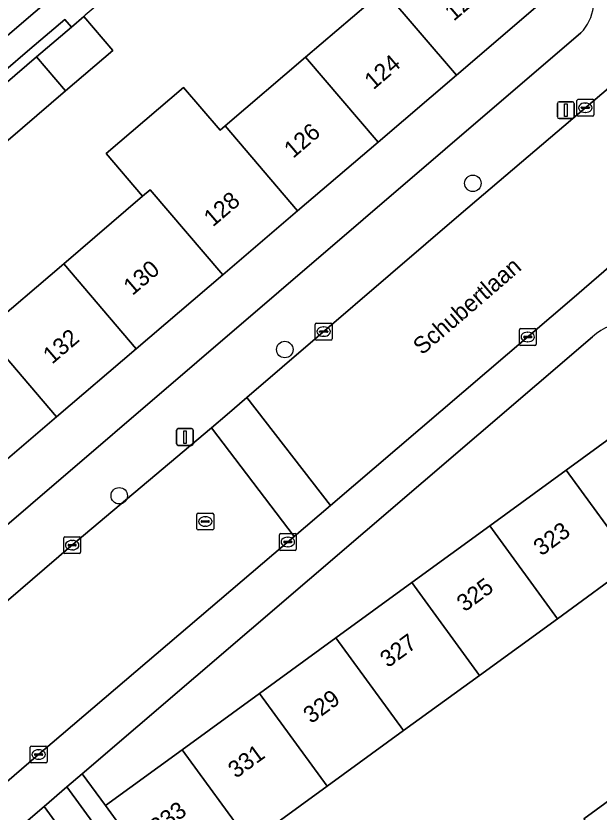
# Model space of a CAD drawing. Extents: x 159039 to 160102, y 381214 to 382524.
# Drawn here: x 159316.18 to 159350.77, y 381504.4 to 381551.65 of the extents above; entities that cross this region are included whole.
import ezdxf

# ---------------------------------------------------------------- set-up
doc = ezdxf.new("R2010")
doc.units = 0
for name, color, linetype in [('IMGEO_Boom', 7, 'Continuous'), ('IMGEO_Erf', 7, 'Continuous'), ('IMGEO_Groenvoorziening', 7, 'Continuous'), ('IMGEO_Kolk', 7, 'Continuous'), ('IMGEO_Lichtmast', 7, 'Continuous'), ('IMGEO_Openbare_ruimte_label', 7, 'Continuous'), ('IMGEO_Pand', 7, 'Continuous'), ('IMGEO_Pand_nummerreeks', 7, 'Continuous'), ('IMGEO_Rijbaan_lokaal_gesloten', 7, 'Continuous'), ('IMGEO_Rijbaan_lokaal_open', 7, 'Continuous'), ('IMGEO_Rioolput', 7, 'Continuous'), ('IMGEO_Voetpad_open', 7, 'Continuous')]:
    doc.layers.add(name, color=color, linetype=linetype)

msp = doc.modelspace()

# ---------------------------------------------------------------- linework, layer by layer
at = {"layer": 'IMGEO_Boom'}
for centre in [(159343.286, 381541.716), (159332.13, 381531.852), (159322.308, 381523.176)]:
    msp.add_circle(centre, 0.489, dxfattribs=at)
at = {"layer": 'IMGEO_Erf'}
for points in [[(159308.113, 381587.579), (159306.856, 381586.072), (159294.094, 381569.533), (159295.697, 381568.119), (159297.465, 381570.121), (159301.524, 381566.539), (159299.757, 381564.536), (159300.936, 381563.495), (159302.703, 381565.499), (159305.875, 381562.699), (159309.907, 381559.139), (159314.377, 381555.194), (159312.61, 381553.192), (159315.671, 381550.49), (159325.662, 381559.061), (159316.821, 381566.857), (159319.159, 381569.462), (159319.078, 381569.533), (159315.045, 381573.092)], [(159349.75, 381554.429), (159337.167, 381566.175), (159336.004, 381565.116), (159337.728, 381563.098), (159338.666, 381562.001), (159335.986, 381559.712), (159335.049, 381560.809), (159332.994, 381559.053), (159328.338, 381555.077), (159325.368, 381552.539), (159323.645, 381554.557), (159322.886, 381553.908), (159321.841, 381553.016), (159320.286, 381551.688), (159320.199, 381551.613), (159321.923, 381549.595), (159319.124, 381547.204), (159313.993, 381542.822)], [(159314.275, 381532.9), (159319.012, 381536.947), (159323.694, 381540.947), (159321.53, 381543.479), (159326.124, 381547.404), (159328.288, 381544.872), (159328.583, 381545.124), (159333.357, 381549.202), (159338.012, 381553.179), (159342.842, 381557.305), (159347.151, 381552.261), (159342.321, 381548.135), (159337.666, 381544.158), (159332.892, 381540.08), (159328.451, 381536.286), (159323.321, 381531.903), (159318.584, 381527.856), (159313.861, 381523.821)], [(159341.644, 381543.745), (159349.696, 381550.65)], [(159302.294, 381510.002), (159341.644, 381543.745)], [(159350.383, 381532.6), (159320.117, 381506.679), (159321.492, 381504.791), (159326.041, 381508.104), (159330.633, 381511.45), (159335.161, 381514.748), (159339.659, 381518.024), (159344.285, 381521.394), (159348.828, 381524.704), (159353.359, 381528.004), (159357.377, 381522.488), (159352.845, 381519.189), (159348.301, 381515.881), (159343.673, 381512.512), (159339.175, 381509.238), (159334.646, 381505.941), (159330.052, 381502.597)], [(159349.862, 381504.013), (159353.089, 381506.357)], [(159325.031, 381490.357), (159321.789, 381494.812), (159318.393, 381499.48), (159319.118, 381500), (159320.55, 381501.028), (159317.844, 381504.732), (159312.319, 381500), (159302.583, 381491.662), (159302.308, 381491.427)]]:
    msp.add_lwpolyline(points, dxfattribs=at)
for centre, radius, start, end in [((159347.694, 381552.567), 2.772, 316.252, 352.2343), ((159352.132, 381530.912), 2.431, 77.2638, 136.0196)]:
    msp.add_arc(centre, radius, start, end, dxfattribs=at)
at = {"layer": 'IMGEO_Groenvoorziening'}
for points in [[(159317.4, 381549.222), (159319.467, 381550.988), (159319.077, 381551.444), (159317.01, 381549.678), (159313.849, 381546.978), (159314.238, 381546.522)], [(159325.501, 381499.284), (159324.981, 381500), (159321.492, 381504.791), (159320.117, 381506.679), (159319.202, 381505.896), (159332.26, 381487.965), (159333.111, 381488.573), (159331.551, 381490.716)]]:
    msp.add_lwpolyline(points, close=True, dxfattribs=at)
at = {"layer": 'IMGEO_Kolk'}
for p, q in [((159349.462, 381545.776), (159349.462, 381546.628)), ((159349.537, 381546.702), (159350.389, 381546.702)), ((159350.463, 381546.628), (159350.463, 381545.776)), ((159349.721, 381546.196), (159349.721, 381546.208)), ((159350.159, 381546.159), (159349.761, 381546.159)), ((159349.764, 381546.245), (159350.162, 381546.245)), ((159349.95, 381546.482), (159349.975, 381546.482)), ((159350.205, 381546.208), (159350.205, 381546.196)), ((159350.389, 381545.702), (159349.537, 381545.702)), ((159349.973, 381545.922), (159349.948, 381545.922)), ((159333.933, 381532.491), (159333.933, 381533.343)), ((159334.008, 381533.417), (159334.86, 381533.417)), ((159334.934, 381533.343), (159334.934, 381532.491)), ((159334.192, 381532.911), (159334.192, 381532.923)), ((159334.63, 381532.874), (159334.232, 381532.874)), ((159334.235, 381532.96), (159334.633, 381532.96)), ((159334.421, 381533.197), (159334.446, 381533.197)), ((159334.676, 381532.923), (159334.676, 381532.911)), ((159346.044, 381532.172), (159346.044, 381533.024)), ((159346.119, 381533.098), (159346.971, 381533.098)), ((159346.532, 381532.878), (159346.557, 381532.878)), ((159347.045, 381533.024), (159347.045, 381532.172)), ((159334.86, 381532.417), (159334.008, 381532.417)), ((159334.444, 381532.637), (159334.419, 381532.637)), ((159346.303, 381532.592), (159346.303, 381532.604)), ((159346.741, 381532.555), (159346.343, 381532.555)), ((159346.346, 381532.641), (159346.744, 381532.641)), ((159346.787, 381532.604), (159346.787, 381532.592)), ((159346.971, 381532.098), (159346.119, 381532.098)), ((159346.555, 381532.318), (159346.53, 381532.318)), ((159319.014, 381519.82), (159319.014, 381520.672)), ((159319.089, 381520.746), (159319.941, 381520.746)), ((159319.502, 381520.526), (159319.527, 381520.526)), ((159320.015, 381520.672), (159320.015, 381519.82)), ((159331.809, 381520.008), (159331.809, 381520.86)), ((159331.884, 381520.934), (159332.736, 381520.934)), ((159332.297, 381520.714), (159332.322, 381520.714)), ((159332.81, 381520.86), (159332.81, 381520.008)), ((159319.273, 381520.24), (159319.273, 381520.252)), ((159319.711, 381520.203), (159319.313, 381520.203)), ((159319.316, 381520.289), (159319.714, 381520.289)), ((159319.757, 381520.252), (159319.757, 381520.24)), ((159332.068, 381520.428), (159332.068, 381520.44)), ((159332.506, 381520.391), (159332.108, 381520.391)), ((159332.111, 381520.477), (159332.509, 381520.477)), ((159332.32, 381520.154), (159332.295, 381520.154)), ((159332.552, 381520.44), (159332.552, 381520.428)), ((159319.941, 381519.746), (159319.089, 381519.746)), ((159319.525, 381519.966), (159319.5, 381519.966)), ((159332.736, 381519.934), (159331.884, 381519.934)), ((159317.025, 381507.396), (159317.025, 381508.248)), ((159317.1, 381508.322), (159317.952, 381508.322)), ((159318.026, 381508.248), (159318.026, 381507.396)), ((159317.284, 381507.816), (159317.284, 381507.828)), ((159317.722, 381507.779), (159317.324, 381507.779)), ((159317.327, 381507.865), (159317.725, 381507.865)), ((159317.513, 381508.102), (159317.538, 381508.102)), ((159317.768, 381507.828), (159317.768, 381507.816)), ((159317.952, 381507.322), (159317.1, 381507.322)), ((159317.536, 381507.542), (159317.511, 381507.542))]:
    msp.add_line(p, q, dxfattribs=at)
for points in [[(159349.462, 381545.776), (159349.462, 381546.628)], [(159349.537, 381546.702), (159350.389, 381546.702)], [(159350.463, 381546.628), (159350.463, 381545.776)], [(159350.389, 381545.702), (159349.537, 381545.702)], [(159333.933, 381532.491), (159333.933, 381533.343)], [(159334.008, 381533.417), (159334.86, 381533.417)], [(159334.934, 381533.343), (159334.934, 381532.491)], [(159346.044, 381532.172), (159346.044, 381533.024)], [(159346.119, 381533.098), (159346.971, 381533.098)], [(159347.045, 381533.024), (159347.045, 381532.172)], [(159334.86, 381532.417), (159334.008, 381532.417)], [(159346.971, 381532.098), (159346.119, 381532.098)], [(159319.014, 381519.82), (159319.014, 381520.672)], [(159319.089, 381520.746), (159319.941, 381520.746)], [(159320.015, 381520.672), (159320.015, 381519.82)], [(159331.809, 381520.008), (159331.809, 381520.86)], [(159331.884, 381520.934), (159332.736, 381520.934)], [(159332.81, 381520.86), (159332.81, 381520.008)], [(159319.941, 381519.746), (159319.089, 381519.746)], [(159332.736, 381519.934), (159331.884, 381519.934)], [(159317.025, 381507.396), (159317.025, 381508.248)], [(159317.1, 381508.322), (159317.952, 381508.322)], [(159318.026, 381508.248), (159318.026, 381507.396)], [(159317.952, 381507.322), (159317.1, 381507.322)]]:
    msp.add_lwpolyline(points, dxfattribs=at)
for centre, radius, start, end in [((159349.539, 381546.626), 0.0765, 91.552, 178.448), ((159349.539, 381546.626), 0.0765, 91.552, 178.448), ((159350.387, 381546.626), 0.0765, 1.552, 88.448), ((159350.387, 381546.626), 0.0765, 1.552, 88.448), ((159349.761, 381546.205), 0.0403, 85.8775, 175.7526), ((159349.758, 381546.195), 0.0366, 178.938, 274.7102), ((159350.162, 381546.202), 0.043, 264.8664, 352.4533), ((159350.166, 381546.207), 0.0386, 1.7309, 96.639), ((159349.539, 381545.778), 0.0765, 181.552, 268.448), ((159349.539, 381545.778), 0.0765, 181.552, 268.448), ((159350.387, 381545.778), 0.0765, 271.552, 358.448), ((159350.387, 381545.778), 0.0765, 271.552, 358.448), ((159334.01, 381533.341), 0.0765, 91.552, 178.448), ((159334.01, 381533.341), 0.0765, 91.552, 178.448), ((159334.858, 381533.341), 0.0765, 1.552, 88.448), ((159334.858, 381533.341), 0.0765, 1.552, 88.448), ((159334.232, 381532.92), 0.0403, 85.8775, 175.7526), ((159334.229, 381532.91), 0.0366, 178.938, 274.7102), ((159334.633, 381532.917), 0.043, 264.8664, 352.4533), ((159334.637, 381532.922), 0.0386, 1.7309, 96.639), ((159346.121, 381533.022), 0.0765, 91.552, 178.448), ((159346.121, 381533.022), 0.0765, 91.552, 178.448), ((159346.969, 381533.022), 0.0765, 1.552, 88.448), ((159346.969, 381533.022), 0.0765, 1.552, 88.448), ((159334.01, 381532.493), 0.0765, 181.552, 268.448), ((159334.01, 381532.493), 0.0765, 181.552, 268.448), ((159334.858, 381532.493), 0.0765, 271.552, 358.448), ((159334.858, 381532.493), 0.0765, 271.552, 358.448), ((159346.343, 381532.601), 0.0403, 85.8775, 175.7526), ((159346.34, 381532.591), 0.0366, 178.938, 274.7102), ((159346.744, 381532.598), 0.043, 264.8664, 352.4533), ((159346.748, 381532.603), 0.0386, 1.7309, 96.639), ((159346.121, 381532.174), 0.0765, 181.552, 268.448), ((159346.121, 381532.174), 0.0765, 181.552, 268.448), ((159346.969, 381532.174), 0.0765, 271.552, 358.448), ((159346.969, 381532.174), 0.0765, 271.552, 358.448), ((159319.091, 381520.67), 0.0765, 91.552, 178.448), ((159319.091, 381520.67), 0.0765, 91.552, 178.448), ((159319.939, 381520.67), 0.0765, 1.552, 88.448), ((159319.939, 381520.67), 0.0765, 1.552, 88.448), ((159331.886, 381520.858), 0.0765, 91.552, 178.448), ((159331.886, 381520.858), 0.0765, 91.552, 178.448), ((159332.734, 381520.858), 0.0765, 1.552, 88.448), ((159332.734, 381520.858), 0.0765, 1.552, 88.448), ((159319.313, 381520.249), 0.0403, 85.8775, 175.7526), ((159319.31, 381520.239), 0.0366, 178.938, 274.7102), ((159319.714, 381520.246), 0.043, 264.8664, 352.4533), ((159319.718, 381520.251), 0.0386, 1.7309, 96.639), ((159332.108, 381520.437), 0.0403, 85.8775, 175.7526), ((159332.105, 381520.427), 0.0366, 178.938, 274.7102), ((159332.509, 381520.434), 0.043, 264.8664, 352.4533), ((159332.513, 381520.439), 0.0386, 1.7309, 96.639), ((159319.091, 381519.822), 0.0765, 181.552, 268.448), ((159319.091, 381519.822), 0.0765, 181.552, 268.448), ((159319.939, 381519.822), 0.0765, 271.552, 358.448), ((159319.939, 381519.822), 0.0765, 271.552, 358.448), ((159331.886, 381520.01), 0.0765, 181.552, 268.448), ((159331.886, 381520.01), 0.0765, 181.552, 268.448), ((159332.734, 381520.01), 0.0765, 271.552, 358.448), ((159332.734, 381520.01), 0.0765, 271.552, 358.448), ((159317.102, 381508.246), 0.0765, 91.552, 178.448), ((159317.102, 381508.246), 0.0765, 91.552, 178.448), ((159317.95, 381508.246), 0.0765, 1.552, 88.448), ((159317.95, 381508.246), 0.0765, 1.552, 88.448), ((159317.324, 381507.825), 0.0403, 85.8775, 175.7526), ((159317.321, 381507.815), 0.0366, 178.938, 274.7102), ((159317.725, 381507.822), 0.043, 264.8664, 352.4533), ((159317.729, 381507.827), 0.0386, 1.7309, 96.639), ((159317.102, 381507.398), 0.0765, 181.552, 268.448), ((159317.102, 381507.398), 0.0765, 181.552, 268.448), ((159317.95, 381507.398), 0.0765, 271.552, 358.448), ((159317.95, 381507.398), 0.0765, 271.552, 358.448)]:
    msp.add_arc(centre, radius, start, end, dxfattribs=at)
for centre, major_axis, ratio, start_param, end_param in [((159349.949, 381546.202), (-0.387, 0.002), 0.722429, 4.712389, 7.853982), ((159349.974, 381546.202), (-0.39, 0.002), 0.717154, 1.570796, 4.712389), ((159334.42, 381532.917), (-0.387, 0.002), 0.722429, 4.712389, 7.853982), ((159334.445, 381532.917), (-0.39, 0.002), 0.717154, 1.570796, 4.712389), ((159346.531, 381532.598), (-0.387, 0.002), 0.722429, 4.712389, 7.853982), ((159346.556, 381532.598), (-0.39, 0.002), 0.717154, 1.570796, 4.712389), ((159319.501, 381520.246), (-0.387, 0.002), 0.722429, 4.712389, 7.853982), ((159319.526, 381520.246), (-0.39, 0.002), 0.717154, 1.570796, 4.712389), ((159332.296, 381520.434), (-0.387, 0.002), 0.722429, 4.712389, 7.853982), ((159332.321, 381520.434), (-0.39, 0.002), 0.717154, 1.570796, 4.712389), ((159317.512, 381507.822), (-0.387, 0.002), 0.722429, 4.712389, 7.853982), ((159317.537, 381507.822), (-0.39, 0.002), 0.717154, 1.570796, 4.712389)]:
    msp.add_ellipse(centre, major_axis=major_axis, ratio=ratio, start_param=start_param, end_param=end_param, dxfattribs=at)
at = {"layer": 'IMGEO_Lichtmast'}
for p, q in [((159348.402, 381546.558), (159349.192, 381546.558)), ((159349.192, 381546.558), (159348.402, 381546.558)), ((159348.302, 381545.658), (159348.302, 381546.458)), ((159348.302, 381546.458), (159348.302, 381545.658)), ((159349.292, 381546.458), (159349.292, 381545.658)), ((159349.292, 381545.658), (159349.292, 381546.458)), ((159349.192, 381545.558), (159348.402, 381545.558)), ((159348.402, 381545.558), (159349.192, 381545.558)), ((159325.812, 381527.159), (159326.602, 381527.159)), ((159326.602, 381527.159), (159325.812, 381527.159)), ((159325.712, 381526.259), (159325.712, 381527.059)), ((159325.712, 381527.059), (159325.712, 381526.259)), ((159326.702, 381527.059), (159326.702, 381526.259)), ((159326.702, 381526.259), (159326.702, 381527.059)), ((159326.602, 381526.159), (159325.812, 381526.159)), ((159325.812, 381526.159), (159326.602, 381526.159))]:
    msp.add_line(p, q, dxfattribs=at)
for points in [[(159348.722, 381546.433), (159348.872, 381546.433), (159348.872, 381545.683), (159348.722, 381545.683), (159348.722, 381546.433)], [(159326.132, 381527.034), (159326.282, 381527.034), (159326.282, 381526.284), (159326.132, 381526.284), (159326.132, 381527.034)]]:
    msp.add_lwpolyline(points, dxfattribs=at)
for centre, start, end in [((159348.402, 381546.458), 90, 180), ((159348.402, 381546.458), 90, 180), ((159349.192, 381546.458), 0, 90), ((159349.192, 381546.458), 360, 90), ((159348.402, 381545.658), 180, 270), ((159348.402, 381545.658), 180, 270), ((159349.192, 381545.658), 270, 0), ((159349.192, 381545.658), 270, 0), ((159325.812, 381527.059), 90, 180), ((159325.812, 381527.059), 90, 180), ((159326.602, 381527.059), 0, 90), ((159326.602, 381527.059), 360, 90), ((159325.812, 381526.259), 180, 270), ((159325.812, 381526.259), 180, 270), ((159326.602, 381526.259), 270, 0), ((159326.602, 381526.259), 270, 0)]:
    msp.add_arc(centre, 0.1, start, end, dxfattribs=at)
at = {"layer": 'IMGEO_Pand'}
for points in [[(159338.012, 381553.179), (159342.321, 381548.135), (159347.151, 381552.261), (159342.842, 381557.305)], [(159333.357, 381549.202), (159337.666, 381544.158), (159342.321, 381548.135), (159338.012, 381553.179)], [(159320.199, 381551.613), (159319.467, 381550.988), (159317.4, 381549.222), (159319.124, 381547.204), (159321.923, 381549.595)], [(159319.124, 381547.204), (159317.4, 381549.222), (159314.238, 381546.522), (159313.207, 381545.641), (159312.269, 381544.84), (159313.993, 381542.822)], [(159332.892, 381540.08), (159337.666, 381544.158), (159333.357, 381549.202), (159328.583, 381545.124)], [(159328.583, 381545.124), (159328.288, 381544.872), (159326.124, 381547.404), (159321.53, 381543.479), (159323.694, 381540.947), (159324.142, 381541.33), (159328.451, 381536.286), (159332.892, 381540.08)], [(159324.142, 381541.33), (159323.694, 381540.947), (159319.012, 381536.947), (159323.321, 381531.903), (159328.451, 381536.286)], [(159319.012, 381536.947), (159314.275, 381532.9), (159318.584, 381527.856), (159323.321, 381531.903)], [(159314.275, 381532.9), (159309.552, 381528.865), (159313.861, 381523.821), (159318.584, 381527.856)], [(159348.828, 381524.704), (159352.845, 381519.189), (159357.377, 381522.488), (159353.359, 381528.004)], [(159348.828, 381524.704), (159344.285, 381521.394), (159348.301, 381515.881), (159352.845, 381519.189)], [(159343.673, 381512.512), (159348.301, 381515.881), (159344.285, 381521.394), (159339.659, 381518.024)], [(159343.673, 381512.512), (159339.659, 381518.024), (159335.161, 381514.748), (159339.175, 381509.238)], [(159330.633, 381511.45), (159334.646, 381505.941), (159339.175, 381509.238), (159335.161, 381514.748)], [(159330.633, 381511.45), (159326.041, 381508.104), (159330.052, 381502.597), (159334.646, 381505.941)], [(159326.041, 381508.104), (159321.492, 381504.791), (159324.981, 381500), (159325.501, 381499.284), (159326.485, 381500), (159330.052, 381502.597)], [(159353.089, 381506.357), (159349.862, 381504.013), (159351.412, 381501.885), (159354.638, 381504.231)]]:
    msp.add_lwpolyline(points, close=True, dxfattribs=at)
at = {"layer": 'IMGEO_Rijbaan_lokaal_gesloten'}
for points in [[(159351.483, 381536.862), (159356.146, 381540.888), (159356.286, 381541.009), (159361.516, 381545.448), (159372.533, 381554.867), (159375.25, 381557.212), (159377.401, 381559.069), (159379.14, 381560.565), (159373.717, 381566.526), (159365.008, 381559.095), (159359.838, 381554.65), (159355.305, 381550.753), (159343.919, 381541.049), (159342.601, 381539.925), (159329.876, 381529.002), (159334.842, 381522.599), (159346.704, 381532.736), (159349.151, 381534.849)], [(159302.526, 381505.654), (159297.968, 381501.732), (159295.931, 381500), (159281.518, 381487.748), (159278.677, 381485.329), (159274.306, 381481.608), (159279.589, 381475.401), (159281.201, 381476.782), (159287.127, 381481.79), (159288.533, 381483.013), (159301.064, 381493.711), (159302.188, 381494.631), (159308.43, 381500), (159317.66, 381507.94), (159332.693, 381520.763), (159327.779, 381527.216), (159319.433, 381520.175), (159305.767, 381508.444)]]:
    msp.add_lwpolyline(points, close=True, dxfattribs=at)
at = {"layer": 'IMGEO_Rijbaan_lokaal_open'}
msp.add_lwpolyline([(159327.779, 381527.216), (159332.693, 381520.763), (159334.842, 381522.599), (159329.876, 381529.002), (159328.715, 381528.006)], close=True, dxfattribs=at)
at = {"layer": 'IMGEO_Rioolput'}
for p, q in [((159326.909, 381521.221), (159326.909, 381522.073)), ((159326.984, 381522.147), (159327.836, 381522.147)), ((159327.91, 381522.073), (159327.91, 381521.221)), ((159327.168, 381521.641), (159327.168, 381521.653)), ((159327.606, 381521.604), (159327.208, 381521.604)), ((159327.211, 381521.69), (159327.609, 381521.69)), ((159327.397, 381521.927), (159327.422, 381521.927)), ((159327.652, 381521.653), (159327.652, 381521.641)), ((159327.836, 381521.147), (159326.984, 381521.147)), ((159327.42, 381521.367), (159327.395, 381521.367))]:
    msp.add_line(p, q, dxfattribs=at)
for points in [[(159326.909, 381521.221), (159326.909, 381522.073)], [(159326.984, 381522.147), (159327.836, 381522.147)], [(159327.91, 381522.073), (159327.91, 381521.221)], [(159327.836, 381521.147), (159326.984, 381521.147)]]:
    msp.add_lwpolyline(points, dxfattribs=at)
for centre, radius, start, end in [((159326.986, 381522.071), 0.0765, 91.552, 178.448), ((159326.986, 381522.071), 0.0765, 91.552, 178.448), ((159327.834, 381522.071), 0.0765, 1.552, 88.448), ((159327.834, 381522.071), 0.0765, 1.552, 88.448), ((159327.208, 381521.65), 0.0403, 85.8775, 175.7526), ((159327.205, 381521.64), 0.0366, 178.938, 274.7102), ((159327.609, 381521.647), 0.043, 264.8664, 352.4533), ((159327.613, 381521.652), 0.0386, 1.7309, 96.639), ((159326.986, 381521.223), 0.0765, 181.552, 268.448), ((159326.986, 381521.223), 0.0765, 181.552, 268.448), ((159327.834, 381521.223), 0.0765, 271.552, 358.448), ((159327.834, 381521.223), 0.0765, 271.552, 358.448)]:
    msp.add_arc(centre, radius, start, end, dxfattribs=at)
for centre, major_axis, ratio, start_param, end_param in [((159327.396, 381521.647), (-0.387, 0.002), 0.722429, 4.712389, 7.853982), ((159327.421, 381521.647), (-0.39, 0.002), 0.717154, 1.570796, 4.712389)]:
    msp.add_ellipse(centre, major_axis=major_axis, ratio=ratio, start_param=start_param, end_param=end_param, dxfattribs=at)
at = {"layer": 'IMGEO_Voetpad_open'}
for points in [[(159319.433, 381520.175), (159327.779, 381527.216), (159328.715, 381528.006), (159329.876, 381529.002), (159342.601, 381539.925), (159343.919, 381541.049), (159355.305, 381550.753), (159359.838, 381554.65), (159365.008, 381559.095), (159373.717, 381566.526), (159375.809, 381568.311), (159379.759, 381571.681), (159380.332, 381572.186), (159383.18, 381574.694), (159384.685, 381576.02), (159389.177, 381579.892), (159396.399, 381585.982)], [(159403.253, 381581.19), (159401.441, 381579.651), (159391.641, 381571.315), (159381.263, 381562.391), (159379.14, 381560.565), (159377.401, 381559.069), (159375.25, 381557.212), (159372.533, 381554.867), (159361.516, 381545.448), (159356.286, 381541.009), (159356.146, 381540.888), (159351.483, 381536.862), (159349.151, 381534.849), (159346.704, 381532.736), (159334.842, 381522.599), (159332.693, 381520.763), (159317.66, 381507.94), (159308.43, 381500), (159302.188, 381494.631), (159301.064, 381493.711)], [(159325.662, 381559.061), (159315.671, 381550.49)], [(159313.849, 381546.978), (159317.01, 381549.678), (159319.077, 381551.444), (159319.467, 381550.988), (159320.199, 381551.613), (159320.286, 381551.688)], [(159349.696, 381550.65), (159341.644, 381543.745), (159302.294, 381510.002)], [(159298.939, 381489.175), (159299.011, 381488.603), (159302.305, 381491.425), (159302.308, 381491.427), (159302.583, 381491.662), (159312.319, 381500), (159317.844, 381504.732), (159319.202, 381505.896), (159320.117, 381506.679), (159350.383, 381532.6)], [(159232.898, 381449.89), (159232.488, 381448.686), (159230.747, 381444.157), (159230.307, 381443.034), (159232.903, 381442.592), (159233.403, 381442.507), (159235.381, 381448.161), (159241.329, 381453.344), (159243.638, 381455.319), (159245.889, 381457.245), (159250.208, 381460.939), (159269.659, 381477.653), (159272.211, 381479.825), (159274.306, 381481.608), (159278.677, 381485.329), (159281.518, 381487.748), (159295.931, 381500), (159297.968, 381501.732), (159302.526, 381505.654), (159305.767, 381508.444), (159319.433, 381520.175)]]:
    msp.add_lwpolyline(points, dxfattribs=at)
msp.add_lwpolyline([(159319.202, 381505.896), (159317.844, 381504.732), (159320.55, 381501.028), (159321.301, 381500), (159323.944, 381496.38), (159327.192, 381491.93), (159330.575, 381487.297), (159330.831, 381486.946), (159332.26, 381487.965)], close=True, dxfattribs=at)
for centre, radius, start, end in [((159347.694, 381552.567), 2.772, 316.252, 352.2343), ((159352.132, 381530.912), 2.431, 77.2638, 136.0196)]:
    msp.add_arc(centre, radius, start, end, dxfattribs=at)

# ---------------------------------------------------------------- texts
at = {"layer": 'IMGEO_Openbare_ruimte_label'}
msp.add_text('Schubertlaan', height=1, rotation=40.7816, dxfattribs=at).set_placement((159340.276, 381531.489))
at = {"layer": 'IMGEO_Pand_nummerreeks'}
for s, rotation, p in [('122', 40.5071, (159342.15, 381551.304)), ('124', 40.5071, (159337.387, 381547.234)), ('126', 40.5071, (159332.621, 381543.162)), ('128', 40.5081, (159327.858, 381539.094)), ('130', 40.5081, (159323.092, 381535.023)), ('132', 40.5071, (159318.321, 381530.947)), ('323', 36.0709, (159347.348, 381519.567)), ('325', 36.0709, (159342.795, 381516.251)), ('327', 36.0709, (159338.243, 381512.934)), ('329', 36.0709, (159333.691, 381509.618)), ('331', 36.0709, (159329.229, 381506.368)), ('333', 36.0709, (159324.586, 381502.986))]:
    msp.add_text(s, height=1, rotation=rotation, dxfattribs=at).set_placement(p)

doc.saveas('drawing.dxf')
